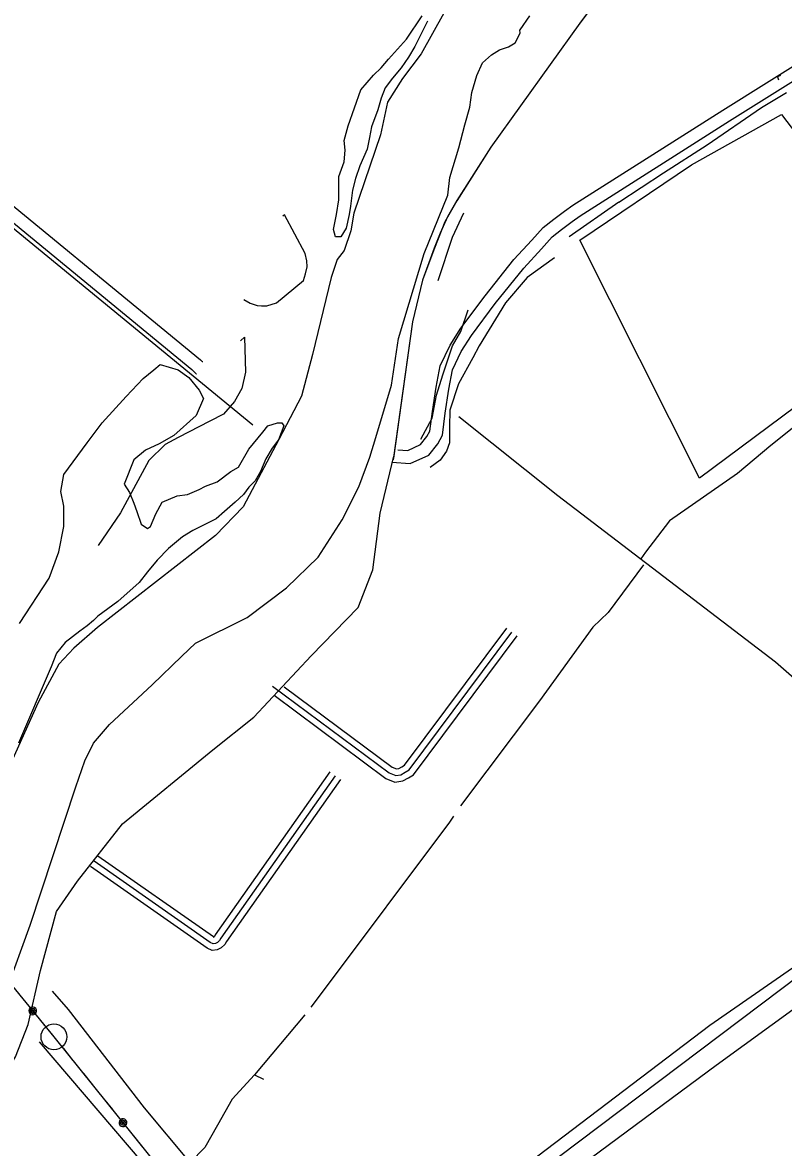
# Model space of a CAD drawing. Extents: x 3297772 to 3335630, y 634068 to 659439.
# Drawn here: x 3303476 to 3305245, y 643022 to 645638 of the extents above; entities that cross this region are included whole.
import ezdxf

# ---------------------------------------------------------------- set-up
doc = ezdxf.new("R2010")
doc.units = 0
for name, color, linetype in [('V-ROAD-CNTR', 7, 'Continuous'), ('V-SITE-OTLN', 7, 'Continuous'), ('V-SITE-VEGE', 7, 'Continuous'), ('V-TOPO-SHOR', 7, 'Continuous'), ('V-TOPO-TOWR', 7, 'Continuous'), ('V-UTIL-LINE', 7, 'Continuous')]:
    doc.layers.add(name, color=color, linetype=linetype)

msp = doc.modelspace()

# ---------------------------------------------------------------- linework, layer by layer
at = {"layer": 'V-ROAD-CNTR'}
for points in [[(3304348.3, 644644.8), (3304371.9, 644643.2), (3304401.3, 644656.7), (3304416.3, 644675.3), (3304422.9, 644688.2), (3304428.9, 644733.8), (3304437.4, 644790.5), (3304446.9, 644839.7), (3304469.8, 644888.3), (3304495.2, 644927.5), (3304551.2, 645003), (3304618.3, 645087.1), (3304659.9, 645131.9), (3304686.4, 645161.9), (3304711.1, 645181.1), (3304736, 645199.6), (3304755, 645213.7), (3305103.7, 645434.8), (3305534.9, 645704.9), (3305573.4, 645729)], [(3304809.7, 645687.7), (3304771.3, 645637.1), (3304564.4, 645348.6), (3304485.4, 645223.7), (3304457.6, 645174.8), (3304433.5, 645113.9), (3304405.9, 645039.4), (3304382.9, 644942.1), (3304337.6, 644621)], [(3304809.5, 645687.5), (3304771.3, 645637.1), (3304564.4, 645348.6), (3304485.7, 645224.2), (3304463.6, 645186.2), (3304446.6, 645148.9), (3304433.3, 645113.4), (3304405.9, 645039.4), (3304382.9, 644942.1), (3304338.2, 644625.4)], [(3304334.7, 644615.7), (3304377.5, 644612.7), (3304420.3, 644632.4), (3304441.6, 644658.9), (3304452, 644679.1), (3304458.6, 644729.7), (3304466.9, 644785.4), (3304475.6, 644830.3), (3304496.1, 644873.7), (3304519.9, 644910.4), (3304575, 644984.7), (3304641.1, 645067.5), (3304682.1, 645111.7), (3304707.1, 645139.9), (3304729.3, 645157.3), (3304753.9, 645175.5), (3304772, 645189), (3305119.7, 645409.4), (3305398.1, 645583.8)], [(3303310.1, 645330.3), (3303310.3, 645330.1), (3303889.6, 644853.9), (3303893.4, 644850.2), (3303895.5, 644850.1)], [(3303424.7, 645197.2), (3303869.5, 644831.6), (3303880.2, 644821.2), (3303880.6, 644821.1)], [(3303990.3, 644994.2), (3304005.4, 644985.6), (3304021.3, 644980.2), (3304031.8, 644979.3), (3304043.8, 644979.3), (3304066.9, 644986.5), (3304128.9, 645038.7), (3304134.1, 645053.8), (3304138, 645070.6), (3304137, 645084), (3304132.8, 645101.1), (3304085, 645191.3), (3304081.5, 645188)], [(3303982.6, 644898.4), (3303992.1, 644907), (3303994.4, 644825.2), (3303986.2, 644787.2), (3303968.9, 644757), (3303943.1, 644727.5), (3303911.7, 644711.4), (3303838.1, 644673.6), (3303807.9, 644657.1), (3303769.8, 644620), (3303704, 644497.9), (3303651.9, 644421.9)], [(3303308.6, 643003.1), (3303384.9, 643107.9), (3303459.6, 643232.9), (3303489.7, 643308), (3303518.2, 643434.1), (3303555.3, 643570.9), (3303604.1, 643641.6), (3303708.9, 643775), (3303918.6, 643946.6), (3304013.9, 644022.8), (3304147.3, 644165.8), (3304256.7, 644278.1), (3304290.3, 644365.9), (3304307.5, 644497), (3304338.9, 644630)], [(3304057.2, 644095.2), (3304328, 643893.6), (3304343.5, 643887.1), (3304355.5, 643889), (3304365.9, 643894.7), (3304374.5, 643900.1), (3304613.6, 644220.8)], [(3304084.2, 644093.8), (3304335.5, 643906.7), (3304345.4, 643902.6), (3304350.6, 643903.4), (3304358.2, 643907.6), (3304364.1, 643911.3), (3304601.5, 644229.7)], [(3304060.9, 644073.8), (3304320.5, 643880.5), (3304341.6, 643871.6), (3304360.4, 643874.5), (3304373.5, 643881.8), (3304384.8, 643889), (3304625.6, 644211.8)], [(3304215.1, 643878.2), (3303950, 643501.1), (3303946.7, 643494.6), (3303938.3, 643486.4), (3303928.9, 643482), (3303917.2, 643480.1), (3303905.2, 643485.4), (3303634.3, 643675.4)], [(3304202.8, 643886.8), (3303937.1, 643508.8), (3303934.4, 643503.6), (3303929.6, 643498.9), (3303924.5, 643496.5), (3303919.2, 643495.7), (3303912.6, 643498.6), (3303642.9, 643687.7)], [(3304190.5, 643895.5), (3303924.3, 643516.6), (3303922.2, 643512.6), (3303921, 643511.4), (3303920.1, 643511), (3303921.2, 643511.2), (3303920, 643511.7), (3303651.5, 643700)]]:
    msp.add_lwpolyline(points, dxfattribs=at)
at = {"layer": 'V-SITE-OTLN'}
msp.add_lwpolyline([(3305049.5, 644578.9), (3304771.6, 645131.9), (3305031, 645307.2), (3305240.6, 645424.8), (3305568.5, 644993.3), (3305273.9, 644745.7)], close=True, dxfattribs=at)
at = {"layer": 'V-SITE-VEGE'}
for p, q in [((3303756.8, 644810.7), (3303781.4, 644830.4)), ((3303781.4, 644830.4), (3303796.1, 644842.7)), ((3303796.1, 644842.7), (3303837.9, 644830.4)), ((3303837.9, 644830.4), (3303862.4, 644813.2)), ((3303717.5, 644769), (3303756.8, 644810.7)), ((3303862.4, 644813.2), (3303887, 644783.7)), ((3303661, 644707.5), (3303717.5, 644769)), ((3303887, 644783.7), (3303896.8, 644764)), ((3303896.8, 644764), (3303879.6, 644724.7)), ((3303879.6, 644724.7), (3303828.1, 644678)), ((3303626.6, 644660.8), (3303661, 644707.5)), ((3304034.4, 644685.4), (3304046.7, 644700.1)), ((3304046.7, 644700.1), (3304068.8, 644707.5)), ((3304068.8, 644707.5), (3304078.6, 644707.5)), ((3304083.5, 644700.1), (3304071.2, 644668.2)), ((3304078.6, 644707.5), (3304083.5, 644700.1)), ((3303828.1, 644678), (3303793.7, 644658.3)), ((3304002.5, 644646.1), (3304034.4, 644685.4)), ((3304071.2, 644668.2), (3304056.5, 644648.5)), ((3303572.6, 644587.1), (3303626.6, 644660.8)), ((3303761.7, 644643.6), (3303734.7, 644621.5)), ((3303793.7, 644658.3), (3303761.7, 644643.6)), ((3303977.9, 644604.3), (3304002.5, 644646.1)), ((3304056.5, 644648.5), (3304041.8, 644623.9)), ((3303734.7, 644621.5), (3303712.6, 644564.9)), ((3304041.8, 644623.9), (3304029.5, 644594.4)), ((3303565.2, 644547.7), (3303572.6, 644587.1)), ((3303928.8, 644569.9), (3303960.7, 644594.4)), ((3303960.7, 644594.4), (3303977.9, 644604.3)), ((3304029.5, 644594.4), (3304017.2, 644572.3)), ((3303712.6, 644564.9), (3303724.9, 644545.3)), ((3303887, 644552.7), (3303901.8, 644560)), ((3303901.8, 644560), (3303928.8, 644569.9)), ((3304002.5, 644557.6), (3303990.2, 644540.4)), ((3304017.2, 644572.3), (3304002.5, 644557.6)), ((3303572.6, 644513.3), (3303565.2, 644547.7)), ((3303724.9, 644545.3), (3303734.7, 644520.7)), ((3303801, 644523.2), (3303835.4, 644537.9)), ((3303835.4, 644537.9), (3303860, 644540.4)), ((3303860, 644540.4), (3303887, 644552.7)), ((3303990.2, 644540.4), (3303970.5, 644523.2)), ((3303572.6, 644466.6), (3303572.6, 644513.3)), ((3303734.7, 644520.7), (3303742.1, 644501)), ((3303786.3, 644496.1), (3303801, 644523.2)), ((3303970.5, 644523.2), (3303946, 644501)), ((3303742.1, 644501), (3303751.9, 644471.5)), ((3303774, 644466.6), (3303786.3, 644496.1)), ((3303926.3, 644483.8), (3303872.3, 644456.8)), ((3303946, 644501), (3303926.3, 644483.8)), ((3303560.3, 644407.6), (3303572.6, 644466.6)), ((3303751.9, 644471.5), (3303766.7, 644461.7)), ((3303766.7, 644461.7), (3303774, 644466.6)), ((3303872.3, 644456.8), (3303847.7, 644442)), ((3303847.7, 644442), (3303815.8, 644415)), ((3303538.2, 644346.2), (3303560.3, 644407.6)), ((3303815.8, 644415), (3303788.8, 644388)), ((3303788.8, 644388), (3303766.7, 644360.9)), ((3303766.7, 644360.9), (3303747, 644336.3)), ((3303469.4, 644240.5), (3303538.2, 644346.2)), ((3303747, 644336.3), (3303697.9, 644292.1)), ((3303697.9, 644292.1), (3303651.2, 644257.7)), ((3303641.4, 644247.9), (3303626.7, 644235.6)), ((3303651.2, 644257.7), (3303641.4, 644247.9)), ((3303609.5, 644223.3), (3303575.1, 644196.2)), ((3303626.7, 644235.6), (3303609.5, 644223.3)), ((3303575.1, 644196.2), (3303555.4, 644171.7)), ((3303555.4, 644171.7), (3303543.1, 644139.7)), ((3303543.1, 644139.7), (3303467, 643962.7))]:
    msp.add_line(p, q, dxfattribs=at)
for points in [[(3304287.4, 645395.7), (3304282.5, 645371.2), (3304277.5, 645344.1), (3304260.4, 645304.8), (3304250.5, 645275.3), (3304243.2, 645248.3), (3304238.2, 645211.4), (3304235.8, 645191.7), (3304228.4, 645159.8), (3304216.1, 645140.1), (3304203.9, 645140.1), (3304198.9, 645157.3), (3304206.3, 645191.7), (3304211.2, 645226.1), (3304211.2, 645280.2), (3304223.5, 645314.6), (3304226, 645341.7), (3304223.5, 645363.8), (3304233.3, 645398.2), (3304262.8, 645481.8), (3304292.3, 645516.2), (3304309.5, 645533.4), (3304326.7, 645553.1), (3304368.4, 645599.8), (3304405.3, 645653.8)], [(3304417.6, 645641.5), (3304388.1, 645582.6), (3304373.3, 645558), (3304356.1, 645533.4), (3304336.5, 645508.8), (3304319.3, 645486.7), (3304309.5, 645462.1), (3304302.1, 645435.1), (3304287.4, 645395.7)], [(3304154.7, 642608.4), (3305073.4, 643306.5), (3305505.7, 643606.3), (3305564.6, 643640.7), (3305594.1, 643650.6), (3305608.8, 643645.7), (3305613.7, 643635.8), (3305603.9, 643611.2), (3305535.1, 643537.5), (3305088.1, 643213), (3304424.9, 642721.4)]]:
    msp.add_lwpolyline(points, dxfattribs=at)
at = {"layer": 'V-TOPO-SHOR'}
for p, q in [((3302732.9, 645752), (3304011.9, 644703.1)), ((3304862, 645220.3), (3304746.8, 645140.2))]:
    msp.add_line(p, q, dxfattribs=at)
for points in [[(3304535.3, 645784.7), (3304455.8, 645660), (3304402.9, 645565.7), (3304359.2, 645508.2), (3304324.7, 645453), (3304308.6, 645377.1), (3304246.5, 645195.4), (3304239.6, 645154), (3304223.5, 645107.9), (3304207.4, 645087.2), (3304193.6, 645045.8), (3304149.9, 644866.4), (3304124.6, 644769.8), (3304071.7, 644668.6), (3303988.9, 644512.2), (3303924.5, 644445.4), (3303650.7, 644231.5), (3303595.5, 644183.2), (3303561, 644146.4), (3303512.7, 644056.7), (3303333.3, 643661), (3303195.2, 643339), (3303098.6, 643134.2), (3303031.9, 642998.5)], [(3304654.8, 645654.2), (3304631.9, 645621.6)], [(3303439.1, 643387.3), (3303494.3, 643539.1), (3303600.1, 643861.1), (3303620.8, 643921), (3303641.5, 643962.4), (3303678.3, 644006.1), (3303777.2, 644098.1), (3303846.2, 644164.8), (3303878.5, 644194.7), (3303998.1, 644254.5), (3304090.1, 644323.5), (3304163.7, 644394.8), (3304218.9, 644482.2), (3304258, 644558.2), (3304283.3, 644627.2), (3304297.1, 644673.2), (3304333.9, 644795.1), (3304350, 644903.2), (3304409.8, 645101), (3304465, 645236.8), (3304469.6, 645278.2), (3304490.4, 645347.2), (3304504.2, 645400.1), (3304515.7, 645441.5), (3304520.3, 645476), (3304531.8, 645515.1), (3304545.6, 645545), (3304566.3, 645563.4), (3304584.7, 645574.9), (3304605.4, 645581.8), (3304621.5, 645591), (3304633, 645614), (3304631.9, 645621.6)], [(3305237.7, 645515.5), (3305230.8, 645512.1), (3305233.5, 645505.2)], [(3304862, 645220.3), (3304966.3, 645289.1), (3305067.5, 645354.1), (3305193.8, 645440.7), (3305252, 645475.6)], [(3304442, 645038.4), (3304475.4, 645139.6), (3304501.9, 645195.9)], [(3304712.3, 645091.3), (3304649.1, 645045.3), (3304598.5, 644986.6), (3304537.5, 644886.5), (3304522.6, 644858.9), (3304489.2, 644798), (3304469.6, 644737), (3304468.5, 644697.9), (3304468.5, 644661.1), (3304461.6, 644641.5), (3304446.6, 644620.8), (3304423.6, 644603.6)], [(3304401.8, 644669.2), (3304428.2, 644718.6), (3304438.6, 644771.5), (3304453.5, 644818.7), (3304475.4, 644886.5), (3304495, 644919.9), (3304512.2, 644970.5)], [(3305637.7, 644956.1), (3305605.6, 644947.7), (3305586, 644937.6), (3305556.2, 644916), (3305473, 644853.2), (3305446.3, 644830), (3305426.7, 644816), (3305383.5, 644785.1), (3305280.7, 644706.8), (3305215.5, 644654.9)], [(3305530.1, 643792.1), (3305300.1, 644086.6), (3305226.5, 644151), (3304720.4, 644537.5), (3304490.4, 644721.5)], [(3305215.5, 644654.9), (3305137.9, 644589.8), (3304980.3, 644479.4), (3304924, 644406.9), (3304913.6, 644390.8)], [(3304919.4, 644377), (3304837.7, 644266.6), (3304802.1, 644232.1), (3304677.8, 644060.7), (3304493.8, 643816.9)], [(3304477.7, 643792.7), (3304468.5, 643778.9), (3304175.2, 643386.7), (3304146.4, 643348.7)], [(3304113.1, 642540.7), (3305612.9, 643672.5), (3306073, 643046.8)], [(3304015.3, 643191.2), (3303963.6, 643134.8), (3303929.1, 643073.8), (3303900.3, 643022.1), (3303865.8, 642987.6), (3303760, 643114.1), (3303582.9, 643343), (3303546, 643385.5)], [(3304132.6, 643330.3), (3304015.3, 643191.2), (3304036, 643180.8)], [(3303515, 643267.6), (3303892.3, 642826), (3304398.3, 642172.7), (3304840, 641574.6), (3304968.8, 641409)]]:
    msp.add_lwpolyline(points, dxfattribs=at)
at = {"layer": 'V-TOPO-TOWR'}
msp.add_line((3303549.3, 643279.4), (3303549.3, 643279.4), dxfattribs=at)
msp.add_circle((3303549.3, 643279.4), 30, dxfattribs=at)
at = {"layer": 'V-UTIL-LINE'}
for points in [[(3303218.6, 643683), (3303549.3, 643279.4)], [(3303492, 643344), (3303490.9, 643340.6)], [(3303490.9, 643340.6), (3303491.3, 643337.1)], [(3303491.3, 643337.1), (3303492.9, 643334)], [(3303494.2, 643346.7), (3303492, 643344)], [(3303494.3, 643342.1), (3303492.9, 643334)], [(3303492.9, 643334), (3303495.6, 643331.8)], [(3303497.3, 643348.3), (3303494.2, 643346.7)], [(3303498.8, 643345.3), (3303494.3, 643342.1)], [(3303495.6, 643331.8), (3303499, 643330.8)], [(3303497.2, 643340.4), (3303496.6, 643335.7)], [(3303496.6, 643335.7), (3303500.4, 643333.9)], [(3303499.9, 643342.4), (3303497.2, 643340.4)], [(3303500.8, 643348.7), (3303497.3, 643348.3)], [(3303503.5, 643344.4), (3303498.8, 643345.3)], [(3303499, 643330.8), (3303502.5, 643331.1)], [(3303499.9, 643339.7), (3303499.1, 643337)], [(3303499.1, 643337), (3303501.3, 643337.7)], [(3303502, 643340.4), (3303499.9, 643342.4)], [(3303500.4, 643333.9), (3303504.9, 643335.8)], [(3303504.1, 643347.7), (3303500.8, 643348.7)], [(3303501.3, 643337.7), (3303502, 643340.4)], [(3303502.5, 643331.1), (3303505.6, 643332.8)], [(3303505.5, 643340.4), (3303503.5, 643344.4)], [(3303506.8, 643345.4), (3303504.1, 643347.7)], [(3303504.9, 643335.8), (3303505.5, 643340.4)], [(3303505.6, 643332.8), (3303507.8, 643335.5)], [(3303508.5, 643342.3), (3303506.8, 643345.4)], [(3303507.8, 643335.5), (3303508.8, 643338.8)], [(3303508.8, 643338.8), (3303508.5, 643342.3)], [(3303524.6, 643309.6), (3303546.2, 643283.3)], [(3303549.3, 643279.4), (3304646.1, 641914.3)], [(3303571.2, 643252.1), (3303592.5, 643225.6)], [(3303617.6, 643194.4), (3303638.9, 643167.9)], [(3303663.9, 643136.7), (3303685.2, 643110.2)], [(3303701.8, 643084.2), (3303700.7, 643080.8)], [(3303700.7, 643080.8), (3303701, 643077.3)], [(3303701, 643077.3), (3303702.7, 643074.2)], [(3303704, 643086.9), (3303701.8, 643084.2)], [(3303704.1, 643082.2), (3303702.7, 643074.2)], [(3303702.7, 643074.2), (3303705.3, 643071.9)], [(3303707.1, 643088.5), (3303704, 643086.9)], [(3303708.6, 643085.4), (3303704.1, 643082.2)], [(3303705.3, 643071.9), (3303708.7, 643070.9)], [(3303707, 643080.5), (3303706.3, 643075.9)], [(3303706.3, 643075.9), (3303710.1, 643074)], [(3303709.7, 643082.5), (3303707, 643080.5)], [(3303710.6, 643088.8), (3303707.1, 643088.5)], [(3303713.4, 643084.4), (3303708.6, 643085.4)], [(3303708.7, 643070.9), (3303712.2, 643071.2)], [(3303709.7, 643079.8), (3303708.9, 643077.1)], [(3303708.9, 643077.1), (3303711.1, 643077.8)], [(3303711.8, 643080.5), (3303709.7, 643082.5)], [(3303710.1, 643074), (3303714.6, 643075.9)], [(3303714, 643087.7), (3303710.6, 643088.8)], [(3303711.1, 643077.8), (3303711.8, 643080.5)], [(3303712.2, 643071.2), (3303715.3, 643072.8)], [(3303715.3, 643080.4), (3303713.4, 643084.4)], [(3303716.7, 643085.5), (3303714, 643087.7)], [(3303714.6, 643075.9), (3303715.3, 643080.4)], [(3303715.3, 643072.8), (3303717.6, 643075.5)], [(3303718.3, 643082.4), (3303716.7, 643085.5)], [(3303717.6, 643075.5), (3303718.6, 643078.9)], [(3303718.6, 643078.9), (3303718.3, 643082.4)], [(3303734.1, 643049.4), (3303755.4, 643022.9)]]:
    msp.add_lwpolyline(points, dxfattribs=at)

doc.saveas('drawing.dxf')
